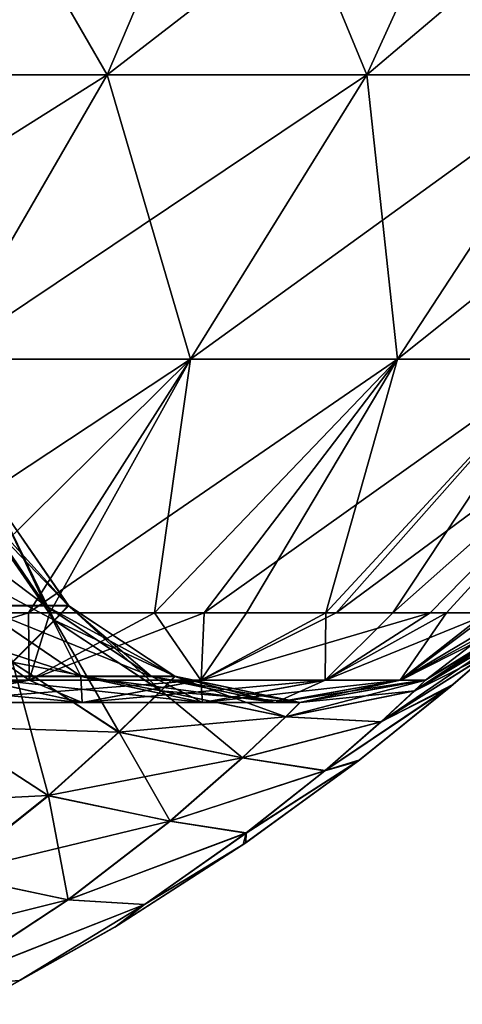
# Model space of a CAD drawing. Header units: millimetres. Extents: x -44.7 to 52.5, y -25.6 to 0.
# Tile 399 of 440: x 50.3 to 51, y -24.6 to -23.1. Entities that reach past the tile are written whole.
import ezdxf

# ---------------------------------------------------------------- set-up
doc = ezdxf.new("R2010")
doc.units = ezdxf.units.MM
doc.header["$LTSCALE"] = 65.185185
for name, color, linetype in [('15', 7, 'CONTINUOUS'), ('16', 7, 'CONTINUOUS'), ('26', 7, 'CONTINUOUS'), ('399', 7, 'CONTINUOUS'), ('400', 7, 'CONTINUOUS'), ('404', 7, 'CONTINUOUS'), ('405', 7, 'CONTINUOUS')]:
    doc.layers.add(name, color=color, linetype=linetype)

msp = doc.modelspace()

# ---------------------------------------------------------------- linework, layer by layer
at = {"layer": '15', "linetype": 'Continuous'}
for points in [[(50.9682, -24.1019, 30.8833), (50.9713, -24.0993, -30.8964), (51.0225, -24.0551, 31.1599), (50.9682, -24.1019, 30.8833)], [(50.9713, -24.0993, -30.8964), (51.0241, -24.0537, -31.1689), (51.0225, -24.0551, 31.1599), (50.9713, -24.0993, -30.8964)], [(50.8302, -24.2131, 30.3748), (50.8336, -24.2106, -30.3847), (50.9682, -24.1019, 30.8833), (50.8302, -24.2131, 30.3748)], [(50.8336, -24.2106, -30.3847), (50.9713, -24.0993, -30.8964), (50.9682, -24.1019, 30.8833), (50.8336, -24.2106, -30.3847)], [(50.6609, -24.336, 29.9301), (50.6649, -24.3332, -29.9413), (50.8302, -24.2131, 30.3748), (50.6609, -24.336, 29.9301)], [(50.6649, -24.3332, -29.9413), (50.8336, -24.2106, -30.3847), (50.8302, -24.2131, 30.3748), (50.6649, -24.3332, -29.9413)], [(50.4707, -24.458, 29.536), (50.4762, -24.4547, -29.5458), (50.6609, -24.336, 29.9301), (50.4707, -24.458, 29.536)], [(50.4762, -24.4547, -29.5458), (50.6649, -24.3332, -29.9413), (50.6609, -24.336, 29.9301), (50.4762, -24.4547, -29.5458)], [(50.2662, -24.5724, 29.1836), (50.2722, -24.5692, -29.1923), (50.4707, -24.458, 29.536), (50.2662, -24.5724, 29.1836)], [(50.2722, -24.5692, -29.1923), (50.4762, -24.4547, -29.5458), (50.4707, -24.458, 29.536), (50.2722, -24.5692, -29.1923)]]:
    msp.add_3dface(points, dxfattribs=at)
at = {"layer": '16', "linetype": 'Continuous'}
for points in [[(50.4592, -23.1968, -35.9663), (50.0147, -23.1968, -36.5153), (50.6544, -22.7389, -36.1082), (50.4592, -23.1968, -35.9663)], [(50.6544, -22.7389, -36.1082), (50.0147, -23.1968, -36.5153), (50.194, -22.7389, -36.6767), (50.6544, -22.7389, -36.1082)], [(50.8439, -23.1968, -35.374), (50.4592, -23.1968, -35.9663), (51.0529, -22.7389, -35.4946), (50.8439, -23.1968, -35.374)], [(51.0529, -22.7389, -35.4946), (50.4592, -23.1968, -35.9663), (50.6544, -22.7389, -36.1082), (51.0529, -22.7389, -35.4946)], [(51.1646, -23.1968, -34.7446), (50.8439, -23.1968, -35.374), (51.385, -22.7389, -34.8428), (51.1646, -23.1968, -34.7446)], [(51.385, -22.7389, -34.8428), (50.8439, -23.1968, -35.374), (51.0529, -22.7389, -35.4946), (51.385, -22.7389, -34.8428)], [(50.2154, -23.6176, -35.7892), (49.7908, -23.6176, -36.3136), (50.4592, -23.1968, -35.9663), (50.2154, -23.6176, -35.7892)], [(50.4592, -23.1968, -35.9663), (49.7908, -23.6176, -36.3136), (50.0147, -23.1968, -36.5153), (50.4592, -23.1968, -35.9663)], [(50.5829, -23.6176, -35.2233), (50.2154, -23.6176, -35.7892), (50.8439, -23.1968, -35.374), (50.5829, -23.6176, -35.2233)], [(50.8439, -23.1968, -35.374), (50.2154, -23.6176, -35.7892), (50.4592, -23.1968, -35.9663), (50.8439, -23.1968, -35.374)], [(50.8893, -23.6176, -34.6221), (50.5829, -23.6176, -35.2233), (51.1646, -23.1968, -34.7446), (50.8893, -23.6176, -34.6221)], [(51.1646, -23.1968, -34.7446), (50.5829, -23.6176, -35.2233), (50.8439, -23.1968, -35.374), (51.1646, -23.1968, -34.7446)], [(51.1311, -23.6176, -33.9921), (50.8893, -23.6176, -34.6221), (51.4177, -23.1968, -34.0852), (51.1311, -23.6176, -33.9921)], [(51.4177, -23.1968, -34.0852), (50.8893, -23.6176, -34.6221), (51.1646, -23.1968, -34.7446), (51.4177, -23.1968, -34.0852)], [(50.2154, -23.6176, -35.7892), (50.5829, -23.6176, -35.2233), (50.014, -23.9932, -35.4589), (50.2154, -23.6176, -35.7892)], [(50.014, -23.9932, -35.4589), (50.5829, -23.6176, -35.2233), (50.3427, -23.9932, -34.9256), (50.014, -23.9932, -35.4589)], [(50.5829, -23.6176, -35.2233), (50.8893, -23.6176, -34.6221), (50.3427, -23.9932, -34.9256), (50.5829, -23.6176, -35.2233)], [(50.3427, -23.9932, -34.9256), (50.8893, -23.6176, -34.6221), (50.6028, -23.9932, -34.3902), (50.3427, -23.9932, -34.9256)], [(50.8893, -23.6176, -34.6221), (51.1311, -23.6176, -33.9921), (50.6028, -23.9932, -34.3902), (50.8893, -23.6176, -34.6221)], [(50.6028, -23.9932, -34.3902), (51.1311, -23.6176, -33.9921), (50.7986, -23.9932, -33.8656), (50.6028, -23.9932, -34.3902)], [(51.1311, -23.6176, -33.9921), (51.3058, -23.6176, -33.3403), (50.7986, -23.9932, -33.8656), (51.1311, -23.6176, -33.9921)], [(50.7986, -23.9932, -33.8656), (51.3058, -23.6176, -33.3403), (50.9375, -23.9932, -33.3601), (50.7986, -23.9932, -33.8656)], [(50.9375, -23.9932, -33.3601), (51.3058, -23.6176, -33.3403), (51.0275, -23.9932, -32.8793), (50.9375, -23.9932, -33.3601)]]:
    msp.add_3dface(points, dxfattribs=at)
at = {"layer": '26', "linetype": 'Continuous'}
for points in [[(50.0147, -23.1968, 36.5153), (50.4592, -23.1968, 35.9663), (50.194, -22.7389, 36.6767), (50.0147, -23.1968, 36.5153)], [(50.194, -22.7389, 36.6767), (50.4592, -23.1968, 35.9663), (50.6544, -22.7389, 36.1082), (50.194, -22.7389, 36.6767)], [(50.4592, -23.1968, 35.9663), (50.8439, -23.1968, 35.374), (50.6544, -22.7389, 36.1082), (50.4592, -23.1968, 35.9663)], [(50.6544, -22.7389, 36.1082), (50.8439, -23.1968, 35.374), (51.0529, -22.7389, 35.4946), (50.6544, -22.7389, 36.1082)], [(50.8439, -23.1968, 35.374), (51.1646, -23.1968, 34.7446), (51.0529, -22.7389, 35.4946), (50.8439, -23.1968, 35.374)], [(50.0147, -23.1968, 36.5153), (50.2154, -23.6176, 35.7892), (50.4592, -23.1968, 35.9663), (50.0147, -23.1968, 36.5153)], [(50.2154, -23.6176, 35.7892), (50.5829, -23.6176, 35.2233), (50.4592, -23.1968, 35.9663), (50.2154, -23.6176, 35.7892)], [(50.4592, -23.1968, 35.9663), (50.5829, -23.6176, 35.2233), (50.8439, -23.1968, 35.374), (50.4592, -23.1968, 35.9663)], [(50.5829, -23.6176, 35.2233), (50.8893, -23.6176, 34.6221), (50.8439, -23.1968, 35.374), (50.5829, -23.6176, 35.2233)], [(50.8439, -23.1968, 35.374), (50.8893, -23.6176, 34.6221), (51.1646, -23.1968, 34.7446), (50.8439, -23.1968, 35.374)], [(50.8893, -23.6176, 34.6221), (51.1311, -23.6176, 33.9921), (51.1646, -23.1968, 34.7446), (50.8893, -23.6176, 34.6221)], [(50.5829, -23.6176, 35.2233), (50.2154, -23.6176, 35.7892), (50.2026, -23.9932, 35.1682), (50.5829, -23.6176, 35.2233)], [(50.3744, -23.9932, 34.8671), (50.5829, -23.6176, 35.2233), (50.2026, -23.9932, 35.1682), (50.3744, -23.9932, 34.8671)], [(50.5292, -23.9932, 34.5557), (50.5829, -23.6176, 35.2233), (50.3744, -23.9932, 34.8671), (50.5292, -23.9932, 34.5557)], [(50.8893, -23.6176, 34.6221), (50.5829, -23.6176, 35.2233), (50.5292, -23.9932, 34.5557), (50.8893, -23.6176, 34.6221)], [(50.6659, -23.9932, 34.2364), (50.8893, -23.6176, 34.6221), (50.5292, -23.9932, 34.5557), (50.6659, -23.9932, 34.2364)], [(50.7833, -23.9932, 33.9123), (50.8893, -23.6176, 34.6221), (50.6659, -23.9932, 34.2364), (50.7833, -23.9932, 33.9123)], [(51.1311, -23.6176, 33.9921), (50.8893, -23.6176, 34.6221), (50.7833, -23.9932, 33.9123), (51.1311, -23.6176, 33.9921)], [(50.8823, -23.9932, 33.582), (51.1311, -23.6176, 33.9921), (50.7833, -23.9932, 33.9123), (50.8823, -23.9932, 33.582)], [(51.3058, -23.6176, 33.3403), (51.1311, -23.6176, 33.9921), (50.8823, -23.9932, 33.582), (51.3058, -23.6176, 33.3403)], [(50.9617, -23.9932, 33.25), (51.3058, -23.6176, 33.3403), (50.8823, -23.9932, 33.582), (50.9617, -23.9932, 33.25)], [(51.0207, -23.9932, 32.9246), (51.3058, -23.6176, 33.3403), (50.9617, -23.9932, 33.25), (51.0207, -23.9932, 32.9246)]]:
    msp.add_3dface(points, dxfattribs=at)
at = {"layer": '399', "linetype": 'Continuous'}
for points in [[(50.4018, -23.9823, 32), (50.2945, -23.8266, 32), (50.2728, -23.8488, 31.5134), (50.4018, -23.9823, 32)], [(50.2085, -23.9124, 31.0327), (50.381, -24.004, 31.5164), (50.2728, -23.8488, 31.5134), (50.2085, -23.9124, 31.0327)], [(50.381, -24.004, 31.5164), (50.4018, -23.9823, 32), (50.2728, -23.8488, 31.5134), (50.381, -24.004, 31.5164)], [(50.3185, -24.0662, 31.0366), (50.381, -24.004, 31.5164), (50.2085, -23.9124, 31.0327), (50.3185, -24.0662, 31.0366)], [(50.5594, -24.0869, 32), (50.4018, -23.9823, 32), (50.381, -24.004, 31.5164), (50.5594, -24.0869, 32)], [(51.0827, -24.0011, 31.7165), (51.0913, -23.9932, 32), (50.9142, -24.1086, 31.5492), (51.0827, -24.0011, 31.7165)], [(51.0913, -23.9932, 32), (50.9307, -24.0927, 32), (50.9142, -24.1086, 31.5492), (51.0913, -23.9932, 32)], [(50.3185, -24.0662, 31.0366), (50.5386, -24.1083, 31.5105), (50.381, -24.004, 31.5164), (50.3185, -24.0662, 31.0366)], [(50.5386, -24.1083, 31.5105), (50.5594, -24.0869, 32), (50.381, -24.004, 31.5164), (50.5386, -24.1083, 31.5105)], [(51.06, -24.0217, 31.4368), (51.0827, -24.0011, 31.7165), (50.9142, -24.1086, 31.5492), (51.06, -24.0217, 31.4368)], [(51.0225, -24.0551, 31.1599), (51.06, -24.0217, 31.4368), (50.8646, -24.1546, 31.1001), (51.0225, -24.0551, 31.1599)], [(50.8646, -24.1546, 31.1001), (51.06, -24.0217, 31.4368), (50.9142, -24.1086, 31.5492), (50.8646, -24.1546, 31.1001)], [(50.2144, -24.1612, 30.564), (50.4763, -24.1696, 31.0236), (50.3185, -24.0662, 31.0366), (50.2144, -24.1612, 30.564)], [(50.4763, -24.1696, 31.0236), (50.5386, -24.1083, 31.5105), (50.3185, -24.0662, 31.0366), (50.4763, -24.1696, 31.0236)], [(50.9682, -24.1019, 30.8833), (51.0225, -24.0551, 31.1599), (50.8646, -24.1546, 31.1001), (50.9682, -24.1019, 30.8833)], [(50.7445, -24.1256, 32), (50.5594, -24.0869, 32), (50.5386, -24.1083, 31.5105), (50.7445, -24.1256, 32)], [(50.9307, -24.0927, 32), (50.7445, -24.1256, 32), (50.7233, -24.1468, 31.4967), (50.9307, -24.0927, 32)], [(50.9142, -24.1086, 31.5492), (50.9307, -24.0927, 32), (50.7233, -24.1468, 31.4967), (50.9142, -24.1086, 31.5492)], [(50.4763, -24.1696, 31.0236), (50.7233, -24.1468, 31.4967), (50.5386, -24.1083, 31.5105), (50.4763, -24.1696, 31.0236)], [(50.7233, -24.1468, 31.4967), (50.7445, -24.1256, 32), (50.5386, -24.1083, 31.5105), (50.7233, -24.1468, 31.4967)], [(50.8646, -24.1546, 31.1001), (50.9142, -24.1086, 31.5492), (50.7233, -24.1468, 31.4967), (50.8646, -24.1546, 31.1001)], [(50.8302, -24.2131, 30.3748), (50.9682, -24.1019, 30.8833), (50.7817, -24.2267, 30.6549), (50.8302, -24.2131, 30.3748)], [(50.7817, -24.2267, 30.6549), (50.9682, -24.1019, 30.8833), (50.8646, -24.1546, 31.1001), (50.7817, -24.2267, 30.6549)], [(50.6594, -24.2077, 30.9956), (50.7233, -24.1468, 31.4967), (50.4763, -24.1696, 31.0236), (50.6594, -24.2077, 30.9956)], [(50.6594, -24.2077, 30.9956), (50.8646, -24.1546, 31.1001), (50.7233, -24.1468, 31.4967), (50.6594, -24.2077, 30.9956)], [(50.7817, -24.2267, 30.6549), (50.8646, -24.1546, 31.1001), (50.6594, -24.2077, 30.9956), (50.7817, -24.2267, 30.6549)], [(50.0689, -24.2788, 30.1014), (50.3719, -24.2636, 30.5419), (50.2144, -24.1612, 30.564), (50.0689, -24.2788, 30.1014)], [(50.3719, -24.2636, 30.5419), (50.4763, -24.1696, 31.0236), (50.2144, -24.1612, 30.564), (50.3719, -24.2636, 30.5419)], [(50.3719, -24.2636, 30.5419), (50.6594, -24.2077, 30.9956), (50.4763, -24.1696, 31.0236), (50.3719, -24.2636, 30.5419)], [(50.5523, -24.3013, 30.4993), (50.6594, -24.2077, 30.9956), (50.3719, -24.2636, 30.5419), (50.5523, -24.3013, 30.4993)], [(50.5523, -24.3013, 30.4993), (50.7817, -24.2267, 30.6549), (50.6594, -24.2077, 30.9956), (50.5523, -24.3013, 30.4993)], [(50.6609, -24.336, 29.9301), (50.8302, -24.2131, 30.3748), (50.6651, -24.3189, 30.2153), (50.6609, -24.336, 29.9301)], [(50.6651, -24.3189, 30.2153), (50.8302, -24.2131, 30.3748), (50.7817, -24.2267, 30.6549), (50.6651, -24.3189, 30.2153)], [(50.6651, -24.3189, 30.2153), (50.7817, -24.2267, 30.6549), (50.5523, -24.3013, 30.4993), (50.6651, -24.3189, 30.2153)], [(50.2249, -24.3804, 30.0681), (50.3719, -24.2636, 30.5419), (50.0689, -24.2788, 30.1014), (50.2249, -24.3804, 30.0681)], [(50.2249, -24.3804, 30.0681), (50.5523, -24.3013, 30.4993), (50.3719, -24.2636, 30.5419), (50.2249, -24.3804, 30.0681)], [(50.4011, -24.4178, 30.0105), (50.5523, -24.3013, 30.4993), (50.2249, -24.3804, 30.0681), (50.4011, -24.4178, 30.0105)], [(50.4011, -24.4178, 30.0105), (50.6651, -24.3189, 30.2153), (50.5523, -24.3013, 30.4993), (50.4011, -24.4178, 30.0105)], [(50.5145, -24.4246, 29.7831), (50.6651, -24.3189, 30.2153), (50.4011, -24.4178, 30.0105), (50.5145, -24.4246, 29.7831)], [(50.5145, -24.4246, 29.7831), (50.6609, -24.336, 29.9301), (50.6651, -24.3189, 30.2153), (50.5145, -24.4246, 29.7831)], [(50.4707, -24.458, 29.536), (50.6609, -24.336, 29.9301), (50.5145, -24.4246, 29.7831), (50.4707, -24.458, 29.536)], [(50.0345, -24.5094, 29.6048), (50.4011, -24.4178, 30.0105), (50.2249, -24.3804, 30.0681), (50.0345, -24.5094, 29.6048)], [(50.205, -24.5467, 29.5318), (50.4011, -24.4178, 30.0105), (50.0345, -24.5094, 29.6048), (50.205, -24.5467, 29.5318)], [(50.205, -24.5467, 29.5318), (50.5145, -24.4246, 29.7831), (50.4011, -24.4178, 30.0105), (50.205, -24.5467, 29.5318)], [(50.3294, -24.5371, 29.3601), (50.5145, -24.4246, 29.7831), (50.205, -24.5467, 29.5318), (50.3294, -24.5371, 29.3601)], [(50.3294, -24.5371, 29.3601), (50.4707, -24.458, 29.536), (50.5145, -24.4246, 29.7831), (50.3294, -24.5371, 29.3601)], [(50.2662, -24.5724, 29.1836), (50.4707, -24.458, 29.536), (50.3294, -24.5371, 29.3601), (50.2662, -24.5724, 29.1836)]]:
    msp.add_3dface(points, dxfattribs=at)
at = {"layer": '400', "linetype": 'Continuous'}
for points in [[(50.3679, -23.9823, 32.6048), (50.2665, -23.9823, 33.202), (50.2612, -23.8266, 32.5928), (50.3679, -23.9823, 32.6048)], [(50.2945, -23.8266, 32), (50.3679, -23.9823, 32.6048), (50.2612, -23.8266, 32.5928), (50.2945, -23.8266, 32)], [(50.4018, -23.9823, 32), (50.3679, -23.9823, 32.6048), (50.2945, -23.8266, 32), (50.4018, -23.9823, 32)], [(50.3436, -24.0926, 34.5733), (50.2026, -23.9932, 35.1682), (50.0219, -24.0926, 35.1555), (50.3436, -24.0926, 34.5733)], [(50.3744, -23.9932, 34.8671), (50.2026, -23.9932, 35.1682), (50.3436, -24.0926, 34.5733), (50.3744, -23.9932, 34.8671)], [(50.4201, -24.087, 33.2371), (50.2475, -24.087, 33.8362), (50.2665, -23.9823, 33.202), (50.4201, -24.087, 33.2371)], [(50.3679, -23.9823, 32.6048), (50.4201, -24.087, 33.2371), (50.2665, -23.9823, 33.202), (50.3679, -23.9823, 32.6048)], [(50.5292, -23.9932, 34.5557), (50.3744, -23.9932, 34.8671), (50.3436, -24.0926, 34.5733), (50.5292, -23.9932, 34.5557)], [(50.5981, -24.0927, 33.9588), (50.5292, -23.9932, 34.5557), (50.3436, -24.0926, 34.5733), (50.5981, -24.0927, 33.9588)], [(50.5245, -24.0869, 32.6225), (50.4201, -24.087, 33.2371), (50.3679, -23.9823, 32.6048), (50.5245, -24.0869, 32.6225)], [(50.4018, -23.9823, 32), (50.5245, -24.0869, 32.6225), (50.3679, -23.9823, 32.6048), (50.4018, -23.9823, 32)], [(50.5594, -24.0869, 32), (50.5245, -24.0869, 32.6225), (50.4018, -23.9823, 32), (50.5594, -24.0869, 32)], [(50.6659, -23.9932, 34.2364), (50.5292, -23.9932, 34.5557), (50.5981, -24.0927, 33.9588), (50.6659, -23.9932, 34.2364)], [(50.7833, -23.9932, 33.9123), (50.6659, -23.9932, 34.2364), (50.5981, -24.0927, 33.9588), (50.7833, -23.9932, 33.9123)], [(50.7821, -24.0927, 33.3197), (50.7833, -23.9932, 33.9123), (50.5981, -24.0927, 33.9588), (50.7821, -24.0927, 33.3197)], [(50.9617, -23.9932, 33.25), (50.8823, -23.9932, 33.582), (50.7821, -24.0927, 33.3197), (50.9617, -23.9932, 33.25)], [(50.8935, -24.0927, 32.664), (50.9617, -23.9932, 33.25), (50.7821, -24.0927, 33.3197), (50.8935, -24.0927, 32.664)], [(50.8823, -23.9932, 33.582), (50.7833, -23.9932, 33.9123), (50.7821, -24.0927, 33.3197), (50.8823, -23.9932, 33.582)], [(51.0609, -23.9932, 32.6082), (51.0207, -23.9932, 32.9246), (50.8935, -24.0927, 32.664), (51.0609, -23.9932, 32.6082)], [(50.9307, -24.0927, 32), (51.0609, -23.9932, 32.6082), (50.8935, -24.0927, 32.664), (50.9307, -24.0927, 32)], [(51.0207, -23.9932, 32.9246), (50.9617, -23.9932, 33.25), (50.8935, -24.0927, 32.664), (51.0207, -23.9932, 32.9246)], [(51.0913, -23.9932, 32), (51.0609, -23.9932, 32.6082), (50.9307, -24.0927, 32), (51.0913, -23.9932, 32)], [(50.3436, -24.0926, 34.5733), (50.0219, -24.0926, 35.1555), (50.1758, -24.1256, 34.4925), (50.3436, -24.0926, 34.5733)], [(50.4223, -24.1256, 33.8973), (50.1758, -24.1256, 34.4925), (50.2475, -24.087, 33.8362), (50.4223, -24.1256, 33.8973)], [(50.4223, -24.1256, 33.8973), (50.3436, -24.0926, 34.5733), (50.1758, -24.1256, 34.4925), (50.4223, -24.1256, 33.8973)], [(50.4201, -24.087, 33.2371), (50.4223, -24.1256, 33.8973), (50.2475, -24.087, 33.8362), (50.4201, -24.087, 33.2371)], [(50.5981, -24.0927, 33.9588), (50.3436, -24.0926, 34.5733), (50.4223, -24.1256, 33.8973), (50.5981, -24.0927, 33.9588)], [(50.5245, -24.0869, 32.6225), (50.6006, -24.1256, 33.2783), (50.4201, -24.087, 33.2371), (50.5245, -24.0869, 32.6225)], [(50.6006, -24.1256, 33.2783), (50.4223, -24.1256, 33.8973), (50.4201, -24.087, 33.2371), (50.6006, -24.1256, 33.2783)], [(50.6006, -24.1256, 33.2783), (50.5981, -24.0927, 33.9588), (50.4223, -24.1256, 33.8973), (50.6006, -24.1256, 33.2783)], [(50.7084, -24.1256, 32.6432), (50.6006, -24.1256, 33.2783), (50.5245, -24.0869, 32.6225), (50.7084, -24.1256, 32.6432)], [(50.5594, -24.0869, 32), (50.7084, -24.1256, 32.6432), (50.5245, -24.0869, 32.6225), (50.5594, -24.0869, 32)], [(50.7445, -24.1256, 32), (50.7084, -24.1256, 32.6432), (50.5594, -24.0869, 32), (50.7445, -24.1256, 32)], [(50.7821, -24.0927, 33.3197), (50.5981, -24.0927, 33.9588), (50.6006, -24.1256, 33.2783), (50.7821, -24.0927, 33.3197)], [(50.7084, -24.1256, 32.6432), (50.7821, -24.0927, 33.3197), (50.6006, -24.1256, 33.2783), (50.7084, -24.1256, 32.6432)], [(50.8935, -24.0927, 32.664), (50.7821, -24.0927, 33.3197), (50.7084, -24.1256, 32.6432), (50.8935, -24.0927, 32.664)], [(50.7445, -24.1256, 32), (50.8935, -24.0927, 32.664), (50.7084, -24.1256, 32.6432), (50.7445, -24.1256, 32)], [(50.9307, -24.0927, 32), (50.8935, -24.0927, 32.664), (50.7445, -24.1256, 32), (50.9307, -24.0927, 32)]]:
    msp.add_3dface(points, dxfattribs=at)
at = {"layer": '404', "linetype": 'Continuous'}
for points in [[(50.2669, -23.9827, -33.2021), (50.3684, -23.9827, -32.6049), (50.162, -23.8272, -33.1782), (50.2669, -23.9827, -33.2021)], [(50.162, -23.8272, -33.1782), (50.3684, -23.9827, -32.6049), (50.2615, -23.8272, -32.5928), (50.162, -23.8272, -33.1782)], [(50.4024, -23.9828, -32), (50.2948, -23.8273, -32), (50.2615, -23.8272, -32.5928), (50.4024, -23.9828, -32)], [(50.3684, -23.9827, -32.6049), (50.4024, -23.9828, -32), (50.2615, -23.8272, -32.5928), (50.3684, -23.9827, -32.6049)], [(50.014, -23.9932, -35.4589), (50.3427, -23.9932, -34.9256), (50.0221, -24.0925, -35.1556), (50.014, -23.9932, -35.4589)], [(50.0221, -24.0925, -35.1556), (50.3427, -23.9932, -34.9256), (50.3439, -24.0925, -34.5735), (50.0221, -24.0925, -35.1556)], [(50.2479, -24.0871, -33.8363), (50.4206, -24.0872, -33.2372), (50.0991, -23.9827, -33.7843), (50.2479, -24.0871, -33.8363)], [(50.0991, -23.9827, -33.7843), (50.4206, -24.0872, -33.2372), (50.2669, -23.9827, -33.2021), (50.0991, -23.9827, -33.7843)], [(50.4206, -24.0872, -33.2372), (50.5251, -24.0872, -32.6225), (50.2669, -23.9827, -33.2021), (50.4206, -24.0872, -33.2372)], [(50.2669, -23.9827, -33.2021), (50.5251, -24.0872, -32.6225), (50.3684, -23.9827, -32.6049), (50.2669, -23.9827, -33.2021)], [(50.3427, -23.9932, -34.9256), (50.6028, -23.9932, -34.3902), (50.3439, -24.0925, -34.5735), (50.3427, -23.9932, -34.9256)], [(50.3439, -24.0925, -34.5735), (50.6028, -23.9932, -34.3902), (50.5985, -24.0925, -33.959), (50.3439, -24.0925, -34.5735)], [(50.5601, -24.0872, -32), (50.4024, -23.9828, -32), (50.3684, -23.9827, -32.6049), (50.5601, -24.0872, -32)], [(50.5251, -24.0872, -32.6225), (50.5601, -24.0872, -32), (50.3684, -23.9827, -32.6049), (50.5251, -24.0872, -32.6225)], [(50.6028, -23.9932, -34.3902), (50.7986, -23.9932, -33.8656), (50.5985, -24.0925, -33.959), (50.6028, -23.9932, -34.3902)], [(50.7986, -23.9932, -33.8656), (50.9375, -23.9932, -33.3601), (50.5985, -24.0925, -33.959), (50.7986, -23.9932, -33.8656)], [(50.5985, -24.0925, -33.959), (50.9375, -23.9932, -33.3601), (50.7826, -24.0925, -33.3199), (50.5985, -24.0925, -33.959)], [(50.9375, -23.9932, -33.3601), (51.0275, -23.9932, -32.8793), (50.7826, -24.0925, -33.3199), (50.9375, -23.9932, -33.3601)], [(50.7826, -24.0925, -33.3199), (51.0275, -23.9932, -32.8793), (50.8941, -24.0925, -32.6641), (50.7826, -24.0925, -33.3199)], [(51.0765, -23.9932, -32.4247), (51.0913, -23.9932, -32), (50.8941, -24.0925, -32.6641), (51.0765, -23.9932, -32.4247)], [(51.0913, -23.9932, -32), (50.9315, -24.0924, -32), (50.8941, -24.0925, -32.6641), (51.0913, -23.9932, -32)], [(51.0275, -23.9932, -32.8793), (51.0765, -23.9932, -32.4247), (50.8941, -24.0925, -32.6641), (51.0275, -23.9932, -32.8793)], [(50.0221, -24.0925, -35.1556), (50.3439, -24.0925, -34.5735), (49.8644, -24.1256, -35.0565), (50.0221, -24.0925, -35.1556)], [(49.8644, -24.1256, -35.0565), (50.3439, -24.0925, -34.5735), (50.1761, -24.1256, -34.4927), (49.8644, -24.1256, -35.0565)], [(50.1761, -24.1256, -34.4927), (50.4227, -24.1256, -33.8975), (50.0093, -24.0871, -34.4123), (50.1761, -24.1256, -34.4927)], [(50.0093, -24.0871, -34.4123), (50.4227, -24.1256, -33.8975), (50.2479, -24.0871, -33.8363), (50.0093, -24.0871, -34.4123)], [(50.3439, -24.0925, -34.5735), (50.5985, -24.0925, -33.959), (50.1761, -24.1256, -34.4927), (50.3439, -24.0925, -34.5735)], [(50.1761, -24.1256, -34.4927), (50.5985, -24.0925, -33.959), (50.4227, -24.1256, -33.8975), (50.1761, -24.1256, -34.4927)], [(50.4227, -24.1256, -33.8975), (50.6011, -24.1256, -33.2784), (50.2479, -24.0871, -33.8363), (50.4227, -24.1256, -33.8975)], [(50.2479, -24.0871, -33.8363), (50.6011, -24.1256, -33.2784), (50.4206, -24.0872, -33.2372), (50.2479, -24.0871, -33.8363)], [(50.6011, -24.1256, -33.2784), (50.7091, -24.1256, -32.6433), (50.4206, -24.0872, -33.2372), (50.6011, -24.1256, -33.2784)], [(50.4206, -24.0872, -33.2372), (50.7091, -24.1256, -32.6433), (50.5251, -24.0872, -32.6225), (50.4206, -24.0872, -33.2372)], [(50.5985, -24.0925, -33.959), (50.7826, -24.0925, -33.3199), (50.4227, -24.1256, -33.8975), (50.5985, -24.0925, -33.959)], [(50.4227, -24.1256, -33.8975), (50.7826, -24.0925, -33.3199), (50.6011, -24.1256, -33.2784), (50.4227, -24.1256, -33.8975)], [(50.7453, -24.1256, -32), (50.5601, -24.0872, -32), (50.5251, -24.0872, -32.6225), (50.7453, -24.1256, -32)], [(50.7091, -24.1256, -32.6433), (50.7453, -24.1256, -32), (50.5251, -24.0872, -32.6225), (50.7091, -24.1256, -32.6433)], [(50.7826, -24.0925, -33.3199), (50.8941, -24.0925, -32.6641), (50.6011, -24.1256, -33.2784), (50.7826, -24.0925, -33.3199)], [(50.6011, -24.1256, -33.2784), (50.8941, -24.0925, -32.6641), (50.7091, -24.1256, -32.6433), (50.6011, -24.1256, -33.2784)], [(50.9315, -24.0924, -32), (50.7453, -24.1256, -32), (50.7091, -24.1256, -32.6433), (50.9315, -24.0924, -32)], [(50.8941, -24.0925, -32.6641), (50.9315, -24.0924, -32), (50.7091, -24.1256, -32.6433), (50.8941, -24.0925, -32.6641)]]:
    msp.add_3dface(points, dxfattribs=at)
at = {"layer": '405', "linetype": 'Continuous'}
for points in [[(50.2948, -23.8273, -32), (50.3814, -24.0045, -31.5163), (50.2731, -23.8495, -31.5134), (50.2948, -23.8273, -32)], [(50.4024, -23.9828, -32), (50.3814, -24.0045, -31.5163), (50.2948, -23.8273, -32), (50.4024, -23.9828, -32)], [(50.3814, -24.0045, -31.5163), (50.3189, -24.0667, -31.0364), (50.2731, -23.8495, -31.5134), (50.3814, -24.0045, -31.5163)], [(50.4024, -23.9828, -32), (50.5393, -24.1086, -31.5104), (50.3814, -24.0045, -31.5163), (50.4024, -23.9828, -32)], [(50.5601, -24.0872, -32), (50.5393, -24.1086, -31.5104), (50.4024, -23.9828, -32), (50.5601, -24.0872, -32)], [(51.0913, -23.9932, -32), (51.0824, -24.0013, -31.7187), (50.9315, -24.0924, -32), (51.0913, -23.9932, -32)], [(50.3814, -24.0045, -31.5163), (50.4769, -24.1699, -31.0234), (50.3189, -24.0667, -31.0364), (50.3814, -24.0045, -31.5163)], [(50.5393, -24.1086, -31.5104), (50.4769, -24.1699, -31.0234), (50.3814, -24.0045, -31.5163), (50.5393, -24.1086, -31.5104)], [(51.0824, -24.0013, -31.7187), (51.0602, -24.0216, -31.4417), (50.9148, -24.1084, -31.5491), (51.0824, -24.0013, -31.7187)], [(51.0824, -24.0013, -31.7187), (50.9148, -24.1084, -31.5491), (50.9315, -24.0924, -32), (51.0824, -24.0013, -31.7187)], [(51.0602, -24.0216, -31.4417), (51.0241, -24.0537, -31.1689), (50.9148, -24.1084, -31.5491), (51.0602, -24.0216, -31.4417)], [(50.3189, -24.0667, -31.0364), (50.3724, -24.2638, -30.5416), (50.2148, -24.1616, -30.5638), (50.3189, -24.0667, -31.0364)], [(50.4769, -24.1699, -31.0234), (50.3724, -24.2638, -30.5416), (50.3189, -24.0667, -31.0364), (50.4769, -24.1699, -31.0234)], [(51.0241, -24.0537, -31.1689), (50.9713, -24.0993, -30.8964), (50.8651, -24.1544, -31.0999), (51.0241, -24.0537, -31.1689)], [(51.0241, -24.0537, -31.1689), (50.8651, -24.1544, -31.0999), (50.9148, -24.1084, -31.5491), (51.0241, -24.0537, -31.1689)], [(50.5601, -24.0872, -32), (50.724, -24.1468, -31.4966), (50.5393, -24.1086, -31.5104), (50.5601, -24.0872, -32)], [(50.7453, -24.1256, -32), (50.724, -24.1468, -31.4966), (50.5601, -24.0872, -32), (50.7453, -24.1256, -32)], [(50.9315, -24.0924, -32), (50.9148, -24.1084, -31.5491), (50.7453, -24.1256, -32), (50.9315, -24.0924, -32)], [(50.5393, -24.1086, -31.5104), (50.66, -24.2078, -30.9953), (50.4769, -24.1699, -31.0234), (50.5393, -24.1086, -31.5104)], [(50.724, -24.1468, -31.4966), (50.66, -24.2078, -30.9953), (50.5393, -24.1086, -31.5104), (50.724, -24.1468, -31.4966)], [(50.9148, -24.1084, -31.5491), (50.8651, -24.1544, -31.0999), (50.724, -24.1468, -31.4966), (50.9148, -24.1084, -31.5491)], [(50.7453, -24.1256, -32), (50.9148, -24.1084, -31.5491), (50.724, -24.1468, -31.4966), (50.7453, -24.1256, -32)], [(50.9713, -24.0993, -30.8964), (50.8336, -24.2106, -30.3847), (50.782, -24.2266, -30.6546), (50.9713, -24.0993, -30.8964)], [(50.9713, -24.0993, -30.8964), (50.782, -24.2266, -30.6546), (50.8651, -24.1544, -31.0999), (50.9713, -24.0993, -30.8964)], [(50.724, -24.1468, -31.4966), (50.8651, -24.1544, -31.0999), (50.66, -24.2078, -30.9953), (50.724, -24.1468, -31.4966)], [(50.8651, -24.1544, -31.0999), (50.782, -24.2266, -30.6546), (50.66, -24.2078, -30.9953), (50.8651, -24.1544, -31.0999)], [(50.3724, -24.2638, -30.5416), (50.2253, -24.3806, -30.0678), (50.2148, -24.1616, -30.5638), (50.3724, -24.2638, -30.5416)], [(50.4769, -24.1699, -31.0234), (50.5528, -24.3013, -30.499), (50.3724, -24.2638, -30.5416), (50.4769, -24.1699, -31.0234)], [(50.66, -24.2078, -30.9953), (50.5528, -24.3013, -30.499), (50.4769, -24.1699, -31.0234), (50.66, -24.2078, -30.9953)], [(50.66, -24.2078, -30.9953), (50.782, -24.2266, -30.6546), (50.5528, -24.3013, -30.499), (50.66, -24.2078, -30.9953)], [(50.8336, -24.2106, -30.3847), (50.6649, -24.3332, -29.9413), (50.6654, -24.3188, -30.215), (50.8336, -24.2106, -30.3847)], [(50.8336, -24.2106, -30.3847), (50.6654, -24.3188, -30.215), (50.782, -24.2266, -30.6546), (50.8336, -24.2106, -30.3847)], [(50.782, -24.2266, -30.6546), (50.6654, -24.3188, -30.215), (50.5528, -24.3013, -30.499), (50.782, -24.2266, -30.6546)], [(50.3724, -24.2638, -30.5416), (50.4015, -24.4179, -30.0102), (50.2253, -24.3806, -30.0678), (50.3724, -24.2638, -30.5416)], [(50.5528, -24.3013, -30.499), (50.4015, -24.4179, -30.0102), (50.3724, -24.2638, -30.5416), (50.5528, -24.3013, -30.499)], [(50.5528, -24.3013, -30.499), (50.6654, -24.3188, -30.215), (50.4015, -24.4179, -30.0102), (50.5528, -24.3013, -30.499)], [(50.6654, -24.3188, -30.215), (50.5147, -24.4246, -29.7829), (50.4015, -24.4179, -30.0102), (50.6654, -24.3188, -30.215)], [(50.6649, -24.3332, -29.9413), (50.5147, -24.4246, -29.7829), (50.6654, -24.3188, -30.215), (50.6649, -24.3332, -29.9413)], [(50.6649, -24.3332, -29.9413), (50.4762, -24.4547, -29.5458), (50.5147, -24.4246, -29.7829), (50.6649, -24.3332, -29.9413)], [(50.4015, -24.4179, -30.0102), (50.2053, -24.5468, -29.5315), (50.2253, -24.3806, -30.0678), (50.4015, -24.4179, -30.0102)], [(50.4015, -24.4179, -30.0102), (50.5147, -24.4246, -29.7829), (50.2053, -24.5468, -29.5315), (50.4015, -24.4179, -30.0102)], [(50.5147, -24.4246, -29.7829), (50.3294, -24.537, -29.3599), (50.2053, -24.5468, -29.5315), (50.5147, -24.4246, -29.7829)], [(50.4762, -24.4547, -29.5458), (50.3294, -24.537, -29.3599), (50.5147, -24.4246, -29.7829), (50.4762, -24.4547, -29.5458)], [(50.4762, -24.4547, -29.5458), (50.2722, -24.5692, -29.1923), (50.3294, -24.537, -29.3599), (50.4762, -24.4547, -29.5458)]]:
    msp.add_3dface(points, dxfattribs=at)

doc.saveas('drawing.dxf')
